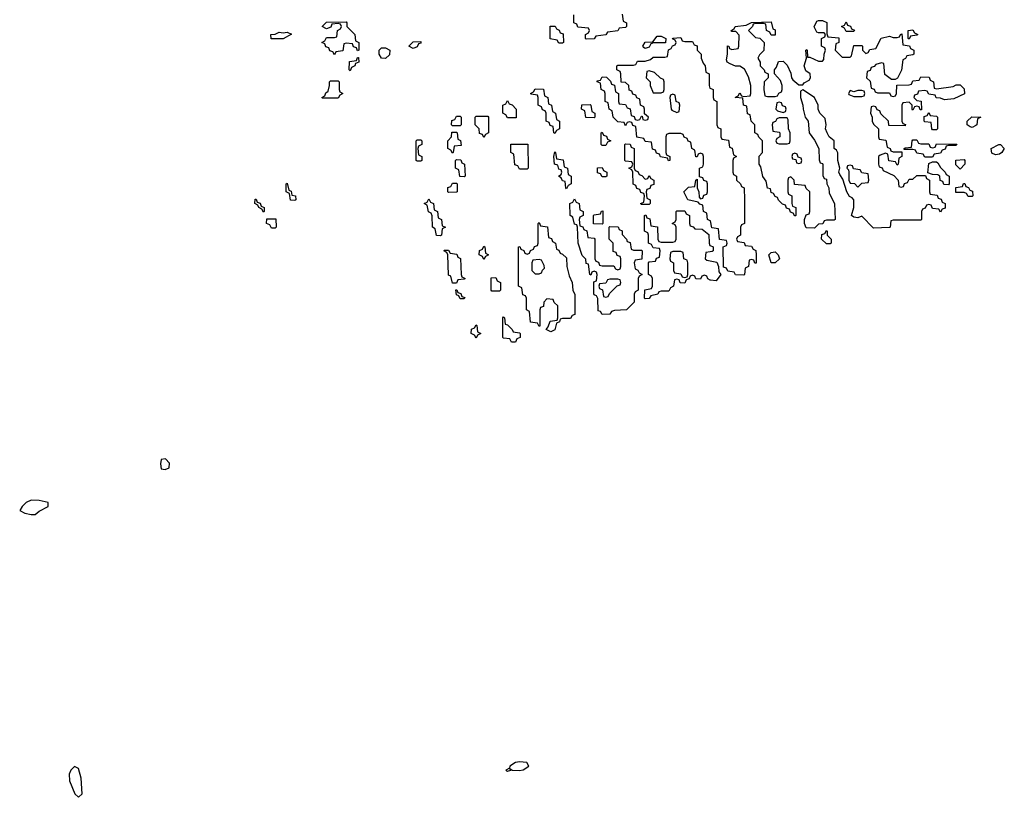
# Model space of a CAD drawing. Header units: inches. Extents: x 2701323 to 2964515, y 494916 to 722124.
# Tile 366 of 656: x 2826491 to 2831494, y 663532 to 667485. Entities that reach past the tile are written whole.
import ezdxf

# ---------------------------------------------------------------- set-up
doc = ezdxf.new("R2010")
doc.units = ezdxf.units.IN
doc.header["$MEASUREMENT"] = 0
doc.layers.add('C8626', color=7, linetype='Continuous')
doc.layers.add('C8636', color=7, linetype='Continuous')

msp = doc.modelspace()

# ---------------------------------------------------------------- linework, layer by layer
at = {"layer": 'C8626', "color": 2, "elevation": -2}
for points in [[(2829552.7, 667512.7), (2829558, 667478), (2829574, 667470), (2829574, 667450), (2829570, 667446), (2829538, 667442), (2829530, 667428), (2829478, 667422), (2829470, 667408), (2829418, 667402), (2829410, 667388), (2829370, 667386), (2829366, 667390), (2829366, 667410), (2829382, 667418), (2829386, 667430), (2829382, 667442), (2829327.3, 667447.3), (2829322, 667462), (2829306, 667470), (2829306, 667510)], [(2830000, 666463), (2829986, 666470), (2829982, 666502), (2829966, 666510), (2829962, 666542), (2829947.3, 666547.3), (2829938, 666558), (2829886, 666570), (2829866, 666610), (2829890, 666634), (2829922, 666638), (2829926, 666670), (2829934, 666674), (2829934, 666630), (2829942, 666610), (2829943.6, 666583.6), (2829950, 666574), (2829962, 666578), (2829967.3, 666592.7), (2829982, 666598), (2829986, 666610), (2829986, 666650), (2829982, 666662), (2829967.3, 666667.3), (2829962, 666682), (2829946, 666686), (2829946, 666730), (2829962, 666738), (2829966, 666750), (2829966, 666790), (2829962, 666802), (2829950, 666806), (2829938, 666802), (2829932.7, 666787.3), (2829927.3, 666787.3), (2829922, 666822), (2829906, 666830), (2829902, 666862), (2829887.3, 666867.3), (2829882, 666882), (2829867.3, 666887.3), (2829862, 666902), (2829850, 666906), (2829790, 666906), (2829778, 666902), (2829774, 666890), (2829774, 666810), (2829778, 666798), (2829794, 666790), (2829794, 666770), (2829787.3, 666767.3), (2829782, 666782), (2829747.3, 666787.3), (2829742, 666802), (2829727.3, 666807.3), (2829722, 666822), (2829707.3, 666827.3), (2829702, 666862), (2829670, 666866), (2829662, 666882), (2829627.3, 666887.3), (2829622, 666942), (2829607.3, 666947.3), (2829602, 666962), (2829590, 666966), (2829578, 666962), (2829570, 666946), (2829562, 666962), (2829530, 666966), (2829506, 666990), (2829502, 667022), (2829486, 667030), (2829482, 667062), (2829466, 667070), (2829466, 667110), (2829462, 667122), (2829446, 667130), (2829442, 667162), (2829426, 667170), (2829426, 667174), (2829442, 667178), (2829450, 667194), (2829472.7, 667192.7), (2829492.7, 667172.7), (2829498, 667158), (2829512.7, 667152.7), (2829518, 667118), (2829534, 667110), (2829534, 667070), (2829538, 667058), (2829570, 667054), (2829578, 667038), (2829592.7, 667032.7), (2829598, 666998), (2829612.7, 666992.7), (2829618, 666978), (2829630, 666974), (2829642, 666978), (2829650, 666994), (2829654, 666994), (2829658, 666978), (2829670, 666974), (2829682, 666978), (2829686, 666990), (2829666, 667006), (2829666, 667030), (2829662, 667042), (2829646, 667050), (2829642, 667082), (2829627.3, 667087.3), (2829622, 667102), (2829607.3, 667107.3), (2829602, 667122), (2829587.3, 667127.3), (2829586, 667150), (2829570, 667166), (2829547.3, 667167.3), (2829546, 667210), (2829542, 667222), (2829526, 667230), (2829526, 667250), (2829530, 667254), (2829610, 667254), (2829622, 667258), (2829630, 667274), (2829670, 667274), (2829696.4, 667283.6), (2829710, 667294), (2829770, 667294), (2829782, 667298), (2829787.3, 667332.7), (2829802, 667338), (2829807.3, 667352.7), (2829822, 667358), (2829826, 667370), (2829822, 667382), (2829807.3, 667387.3), (2829810, 667392), (2829850, 667394), (2829858, 667378), (2829870, 667374), (2829910, 667374), (2829918, 667358), (2829932.7, 667352.7), (2829934, 667330), (2829954, 667310), (2829954, 667290), (2829963.6, 667263.6), (2829974, 667250), (2829978, 667218), (2829994, 667210), (2829994, 667150), (2829998, 667138), (2830000, 667137)], [(2830000, 666160.6), (2829987.3, 666167.3), (2829982, 666182), (2829970, 666186), (2829958, 666182), (2829950, 666166), (2829927.3, 666167.3), (2829922, 666182), (2829910, 666186), (2829898, 666182), (2829892.7, 666167.3), (2829878, 666162), (2829870, 666146), (2829847.3, 666147.3), (2829842, 666162), (2829830, 666166), (2829818, 666162), (2829814, 666130), (2829798, 666122), (2829790, 666106), (2829750, 666106), (2829738, 666102), (2829734, 666090), (2829698, 666082), (2829690, 666068), (2829670, 666066), (2829666, 666070), (2829667.3, 666112.7), (2829702, 666118), (2829706, 666130), (2829706, 666170), (2829702, 666182), (2829686, 666190), (2829686, 666250), (2829690, 666254), (2829722, 666258), (2829727.3, 666272.7), (2829742, 666278), (2829746, 666310), (2829742, 666322), (2829710, 666326), (2829702, 666342), (2829686, 666350), (2829686, 666390), (2829682, 666402), (2829666, 666410), (2829666, 666490), (2829672.7, 666492.7), (2829678, 666478), (2829692.7, 666472.7), (2829698, 666438), (2829732.7, 666432.7), (2829734, 666370), (2829738, 666358), (2829750, 666354), (2829810, 666354), (2829822, 666358), (2829826, 666370), (2829826, 666430), (2829822, 666442), (2829806, 666450), (2829822, 666458), (2829826, 666470), (2829826, 666510), (2829830, 666514), (2829870, 666514), (2829878, 666498), (2829894, 666490), (2829894, 666450), (2829898, 666438), (2829912.7, 666432.7), (2829922, 666422), (2829959.6, 666419.6), (2829992.7, 666392.7), (2829994, 666350), (2829998, 666338), (2830000, 666337)], [(2830000, 666304.8), (2829978, 666302), (2829974, 666270), (2829982, 666262), (2830000, 666258.7)]]:
    msp.add_lwpolyline(points, dxfattribs=at)
at = {"layer": 'C8626', "color": 2}
for points, elevation in [([(2828207.3, 667327.3), (2828202, 667342), (2828187.3, 667347.3), (2828182, 667362), (2828150, 667366), (2828138, 667362), (2828132.7, 667327.3), (2828098, 667322), (2828090, 667306), (2828082, 667322), (2828067.3, 667327.3), (2828062, 667342), (2828047.3, 667347.3), (2828042, 667362), (2828026, 667370), (2828042, 667378), (2828050, 667394), (2828090, 667394), (2828102, 667398), (2828106, 667430), (2828122, 667438), (2828126, 667450), (2828122, 667462), (2828110, 667466), (2828078, 667462), (2828072.7, 667447.3), (2828050, 667438), (2828028, 667450), (2828050, 667472), (2828150, 667474), (2828154, 667470), (2828154, 667450), (2828194, 667410), (2828198, 667378), (2828214, 667370), (2828214, 667330)], -2), ([(2827830, 667388), (2827768.7, 667388.7), (2827768, 667410), (2827790, 667412), (2827810, 667422), (2827830, 667418), (2827850, 667422), (2827871.6, 667411.6)], -2), ([(2829230, 667366), (2829222, 667382), (2829187.3, 667387.3), (2829187.3, 667452.7), (2829212.7, 667452.7), (2829218, 667438), (2829232.7, 667432.7), (2829238, 667418), (2829252.7, 667412.7), (2829254, 667370), (2829250, 667366)], -2), ([(2828490, 667338), (2828468, 667350), (2828490, 667372), (2828530, 667374), (2828530, 667366), (2828518, 667362), (2828510, 667348)], -2), ([(2829772.7, 667367.3), (2829712, 667368), (2829698, 667362), (2829690, 667346), (2829670, 667338), (2829663.1, 667343.1), (2829658, 667350), (2829670, 667371.3), (2829708, 667372), (2829730, 667402), (2829750, 667402), (2829774, 667390)], -2), ([(2828350, 667288.7), (2828329, 667289), (2828318, 667310), (2828318, 667330), (2828330, 667342), (2828350, 667342), (2828372, 667330), (2828370, 667306)], -2), ([(2828170, 667226), (2828166, 667230), (2828167.3, 667272.7), (2828202, 667278), (2828207.3, 667292.7), (2828212.7, 667292.7), (2828214, 667270), (2828198, 667262), (2828194, 667250), (2828178, 667242)], -2), ([(2829690, 667226), (2829678, 667222), (2829674, 667190), (2829694, 667170), (2829694, 667150), (2829710, 667114), (2829750, 667114), (2829762, 667118), (2829766, 667130), (2829766, 667170), (2829762, 667182), (2829747.3, 667187.3), (2829716.4, 667216.4)], -2), ([(2828030, 667086), (2828026, 667090), (2828042, 667098), (2828047.3, 667112.7), (2828058, 667122), (2828066, 667150), (2828066, 667170), (2828070, 667174), (2828110, 667174), (2828114, 667170), (2828114, 667130), (2828118, 667118), (2828134, 667110), (2828118, 667102), (2828110, 667086)], -2), ([(2829210, 666906), (2829206, 666910), (2829202, 666942), (2829187.3, 666947.3), (2829182, 666962), (2829166, 666970), (2829166, 667010), (2829162, 667022), (2829147.3, 667027.3), (2829142, 667042), (2829126, 667050), (2829126, 667090), (2829122, 667102), (2829090, 667106), (2829086, 667110), (2829102, 667118), (2829110, 667134), (2829152.7, 667132.7), (2829158, 667098), (2829174, 667090), (2829178, 667058), (2829194, 667050), (2829198, 667018), (2829214, 667010), (2829218, 666978), (2829234, 666970), (2829234, 666930), (2829218, 666922)], -2), ([(2829810, 667106), (2829798, 667102), (2829794, 667090), (2829802, 667030), (2829804.7, 667024.7), (2829830, 667014), (2829842, 667018), (2829846, 667050), (2829842, 667062), (2829826, 667070), (2829822, 667102)], -2), ([(2828970, 666986), (2828962, 667002), (2828946, 667010), (2828946, 667050), (2828962, 667058), (2828970, 667074), (2828978, 667058), (2828992.7, 667052.7), (2829014, 667030), (2829014, 666986), (2829010, 666986)], -2), ([(2829410, 666986), (2829367.3, 666987.3), (2829362, 667022), (2829346, 667030), (2829347.3, 667052.7), (2829390, 667054), (2829394, 667050), (2829398, 667018), (2829414, 667010), (2829414, 666990)], -2), ([(2828690, 666946), (2828686, 666950), (2828687.3, 666972.7), (2828702, 666978), (2828710, 666994), (2828730, 666994), (2828734, 666990), (2828734, 666950), (2828730, 666946)], -2), ([(2828850, 666886), (2828842, 666902), (2828827.3, 666907.3), (2828826, 666930), (2828806, 666950), (2828806, 666990), (2828810, 666994), (2828870, 666994), (2828874, 666990), (2828874, 666910), (2828858, 666902)], -2), ([(2828690, 666806), (2828682, 666822), (2828666, 666830), (2828666, 666870), (2828686, 666890), (2828687.3, 666912.7), (2828710, 666914), (2828714, 666910), (2828718, 666878), (2828731.6, 666871.6), (2828734, 666846), (2828698, 666842), (2828694, 666810)], -2), ([(2829450, 666846), (2829446, 666850), (2829446, 666910), (2829450, 666914), (2829458, 666898), (2829472.7, 666892.7), (2829478, 666878), (2829494, 666870), (2829478, 666862), (2829470, 666846)], -2), ([(2828510, 666766), (2828506, 666770), (2828506, 666870), (2828510, 666874), (2828530, 666874), (2828534, 666870), (2828534, 666850), (2828518, 666842), (2828514, 666830), (2828518, 666798), (2828534, 666790), (2828534, 666770), (2828530, 666766)], -2), ([(2829030, 666726), (2829022, 666742), (2829007.3, 666747.3), (2829002, 666802), (2828986, 666810), (2828987.3, 666852.7), (2829072.7, 666852.7), (2829074, 666730), (2829070, 666726)], -2), ([(2829270, 666626), (2829266, 666630), (2829262, 666662), (2829250, 666666), (2829242, 666682), (2829228.7, 666690), (2829242, 666698), (2829246, 666710), (2829242, 666722), (2829230, 666726), (2829226, 666746), (2829208, 666750), (2829206, 666790), (2829210, 666814), (2829214, 666810), (2829218, 666778), (2829252.7, 666772.7), (2829258, 666738), (2829274, 666730), (2829278, 666698), (2829294, 666690), (2829294, 666650), (2829278, 666642)], -2), ([(2829670, 666674), (2829682, 666678), (2829690, 666694), (2829698, 666678), (2829714, 666670), (2829712.7, 666647.3), (2829698, 666642), (2829692.7, 666627.3), (2829678, 666622), (2829674, 666610), (2829678, 666578), (2829694, 666570), (2829694, 666550), (2829690, 666546), (2829650, 666546), (2829646, 666550), (2829662, 666558), (2829666, 666590), (2829662, 666602), (2829647.3, 666607.3), (2829642, 666622), (2829627.3, 666627.3), (2829622, 666642), (2829608.4, 666648.4), (2829606, 666710), (2829602, 666722), (2829586, 666730), (2829602, 666738), (2829606, 666750), (2829602, 666762), (2829570, 666766), (2829566, 666770), (2829566, 666850), (2829570, 666854), (2829592.7, 666852.7), (2829598, 666838), (2829614, 666830), (2829614, 666730), (2829618, 666718), (2829632.7, 666712.7), (2829638, 666698), (2829652.7, 666692.7)], -2), ([(2828750, 666686), (2828727.3, 666687.3), (2828722, 666722), (2828706, 666730), (2828706, 666770), (2828710, 666774), (2828732.7, 666772.7), (2828738, 666758), (2828751.6, 666751.6), (2828754, 666690)], -2), ([(2829450, 666686), (2829442, 666702), (2829427.3, 666707.3), (2829427.3, 666732.7), (2829450, 666734), (2829458, 666718), (2829474, 666710), (2829474, 666690), (2829470, 666686)], -2), ([(2827890, 666566), (2827868, 666568), (2827862, 666602), (2827846, 666610), (2827846, 666650), (2827850, 666654), (2827858, 666618), (2827870, 666614), (2827874, 666594), (2827892, 666590), (2827894, 666570)], -2), ([(2828670, 666606), (2828666, 666610), (2828667.3, 666632.7), (2828682, 666638), (2828690, 666654), (2828710, 666654), (2828714, 666650), (2828714, 666610), (2828710, 666608)], -2), ([(2827730, 666506), (2827722, 666522), (2827706, 666530), (2827702, 666542), (2827686, 666550), (2827687.3, 666572.7), (2827692.7, 666572.7), (2827698, 666558), (2827712.7, 666552.7), (2827718, 666538), (2827734, 666530), (2827734, 666510)], -2), ([(2828630, 666386), (2828608.4, 666388.4), (2828602, 666422), (2828588, 666430), (2828587.3, 666487.3), (2828582, 666502), (2828568.7, 666508.7), (2828562, 666542), (2828546, 666550), (2828562, 666558), (2828570, 666574), (2828578, 666558), (2828594, 666550), (2828598, 666518), (2828614, 666510), (2828618, 666478), (2828634, 666470), (2828638, 666438), (2828654, 666430), (2828638, 666422), (2828634, 666390)], -2), ([(2829450, 666234), (2829510, 666234), (2829518, 666218), (2829530, 666214), (2829542, 666218), (2829546, 666230), (2829546, 666270), (2829542, 666282), (2829527.3, 666287.3), (2829522, 666302), (2829507.3, 666307.3), (2829506, 666350), (2829486, 666370), (2829486, 666430), (2829490, 666434), (2829532.7, 666432.7), (2829538, 666418), (2829551.6, 666411.6), (2829552.7, 666392.7), (2829574, 666370), (2829578, 666358), (2829592.7, 666352.7), (2829598, 666318), (2829610, 666314), (2829650, 666314), (2829654, 666310), (2829652.7, 666267.3), (2829618, 666262), (2829614, 666250), (2829618, 666218), (2829632.7, 666212.7), (2829638, 666198), (2829654, 666190), (2829638, 666182), (2829634, 666170), (2829634, 666110), (2829618, 666102), (2829614, 666090), (2829614, 666050), (2829574, 666010), (2829512.7, 666007.3), (2829498, 666002), (2829490, 665988), (2829450, 665986), (2829442, 666002), (2829430, 666006), (2829428, 666068), (2829422, 666082), (2829410, 666086), (2829408.9, 666091.1), (2829408, 666152), (2829422, 666158), (2829426, 666190), (2829422, 666202), (2829410, 666206), (2829398, 666202), (2829392.7, 666187.3), (2829388, 666190), (2829382, 666242), (2829370, 666246), (2829367.3, 666267.3), (2829350, 666286), (2829329.1, 666349.1), (2829326, 666430), (2829322, 666442), (2829310, 666446), (2829302, 666482), (2829288.7, 666490), (2829286, 666550), (2829302, 666558), (2829310, 666574), (2829318, 666558), (2829334, 666550), (2829338, 666518), (2829354, 666510), (2829354, 666490), (2829338, 666482), (2829334, 666470), (2829338, 666438), (2829352.7, 666432.7), (2829358, 666418), (2829372.7, 666412.7), (2829378, 666378), (2829410, 666374), (2829414, 666370), (2829414, 666270), (2829418, 666258), (2829432.7, 666252.7), (2829438, 666238)], -2), ([(2829450, 666446), (2829407.3, 666447.3), (2829406, 666490), (2829410, 666494), (2829442, 666498), (2829447.3, 666512.7), (2829454, 666514), (2829454, 666450)], -2), ([(2827770, 666426), (2827762, 666442), (2827746, 666450), (2827747.3, 666472.7), (2827792.7, 666472.7), (2827794, 666430), (2827790, 666426)], -2), ([(2829190, 665898), (2829166, 665910), (2829176.4, 665923.6), (2829187.3, 665952.7), (2829222, 665958), (2829226, 665970), (2829226, 666030), (2829207.3, 666047.3), (2829202, 666062), (2829170, 666066), (2829154, 666050), (2829152.7, 666027.3), (2829138, 666022), (2829134, 666010), (2829134, 665930), (2829130, 665926), (2829122, 665942), (2829087.3, 665947.3), (2829082, 666002), (2829066, 666010), (2829066, 666070), (2829062, 666082), (2829047.3, 666087.3), (2829042, 666122), (2829026, 666130), (2829026, 666330), (2829032.7, 666332.7), (2829038, 666318), (2829052.7, 666312.7), (2829058, 666298), (2829070, 666294), (2829082, 666298), (2829087.3, 666312.7), (2829102, 666318), (2829107.3, 666332.7), (2829122, 666338), (2829126, 666350), (2829126, 666450), (2829130, 666454), (2829138, 666438), (2829172.7, 666432.7), (2829178, 666378), (2829192.7, 666372.7), (2829198, 666358), (2829214, 666350), (2829218, 666318), (2829230, 666314), (2829238, 666298), (2829250, 666294), (2829270, 666274), (2829271.3, 666230), (2829283.6, 666183.6), (2829298, 666150), (2829302, 666110), (2829311.6, 666088.4), (2829312.7, 665987.3), (2829298, 665982), (2829290, 665966), (2829250, 665966), (2829238, 665962), (2829234, 665950), (2829218, 665942), (2829210, 665908)], -2), ([(2828690, 666146), (2828682, 666182), (2828670, 666186), (2828666, 666290), (2828662, 666302), (2828646, 666310), (2828650, 666314), (2828670, 666314), (2828678, 666298), (2828712.7, 666292.7), (2828718, 666278), (2828731.6, 666271.6), (2828734, 666190), (2828738, 666178), (2828754, 666170), (2828750, 666166), (2828718, 666162), (2828710, 666146)], -2), ([(2828850, 666266), (2828842, 666282), (2828826, 666290), (2828827.3, 666312.7), (2828842, 666318), (2828850, 666334), (2828854, 666330), (2828858, 666298), (2828874, 666290), (2828858, 666282)], -2), ([(2829850, 666306), (2829810, 666306), (2829798, 666302), (2829794, 666270), (2829798, 666258), (2829814, 666250), (2829814, 666210), (2829818, 666198), (2829850, 666194), (2829858, 666178), (2829870, 666174), (2829882, 666178), (2829886, 666190), (2829886, 666250), (2829882, 666262), (2829866, 666270), (2829862, 666302)], -2), ([(2829130, 666266), (2829098, 666262), (2829094, 666250), (2829094, 666210), (2829110, 666194), (2829130, 666194), (2829142, 666198), (2829147.3, 666212.7), (2829158, 666222), (2829156.4, 666236.4), (2829142, 666262)], -2), ([(2828890, 666106), (2828886, 666110), (2828887.3, 666172.7), (2828910, 666174), (2828918, 666158), (2828934, 666150), (2828934, 666110), (2828930, 666106)], -2), ([(2829530, 666166), (2829490, 666166), (2829478, 666162), (2829470, 666146), (2829438, 666142), (2829434, 666130), (2829438, 666118), (2829452.7, 666112.7), (2829458, 666078), (2829470, 666074), (2829482, 666078), (2829487.3, 666092.7), (2829527.3, 666132.7), (2829542, 666138), (2829546, 666150), (2829542, 666162)], -2), ([(2828730, 666066), (2828722, 666082), (2828710, 666086), (2828707.3, 666112.7), (2828712.7, 666112.7), (2828718, 666098), (2828732.7, 666092.7), (2828738, 666078), (2828752.7, 666072.7), (2828750, 666066)], -2), ([(2828990, 665846), (2828982, 665862), (2828950, 665866), (2828946, 665870), (2828946, 665970), (2828950, 665974), (2828954, 665970), (2828958, 665938), (2828970, 665934), (2828994, 665910), (2828998, 665898), (2829030, 665894), (2829034, 665890), (2829034, 665870), (2829018, 665862), (2829010, 665846)], -2), ([(2828810, 665866), (2828802, 665882), (2828786, 665890), (2828787.3, 665912.7), (2828802, 665918), (2828810, 665934), (2828814, 665930), (2828818, 665898), (2828834, 665890), (2828818, 665882)], -2), ([(2827232.7, 665252.7), (2827210.8, 665249.2), (2827206.7, 665226.7), (2827210, 665202), (2827230, 665198.8), (2827250, 665207.3), (2827252, 665230)], 2), ([(2826550, 665042.6), (2826524.4, 665030), (2826503.8, 665010), (2826491.3, 664990), (2826516.7, 664976.7), (2826550, 664970.4), (2826570, 664970.6), (2826590, 664986.8), (2826635.3, 665010), (2826635.3, 665030), (2826590, 665041.6)], 2), ([(2829030, 663712.7), (2829010, 663708.7), (2828982, 663690), (2828979.6, 663680.4), (2828962, 663670), (2828970, 663664.7), (2828986, 663670), (2828982, 663678), (2828994, 663670), (2829030, 663667.7), (2829050, 663671), (2829078, 663690), (2829068.7, 663708.7)], 2), ([(2826770, 663688), (2826752, 663670), (2826742, 663650), (2826743.6, 663616.4), (2826772, 663550), (2826790, 663532), (2826808, 663550), (2826804, 663630), (2826790, 663678)], 2)]:
    msp.add_lwpolyline(points, close=True, dxfattribs=dict(at, elevation=elevation))
at = {"layer": 'C8636', "color": 2, "elevation": -2}
for points in [[(2830670, 667294), (2830710, 667294), (2830718, 667302), (2830730, 667354), (2830770, 667354), (2830774, 667350), (2830774, 667330), (2830790, 667314), (2830802, 667318), (2830810, 667334), (2830842, 667338), (2830868.7, 667391.3), (2830910, 667402), (2830930, 667394), (2830950, 667394), (2830962, 667398), (2830966, 667410), (2830972.7, 667412.7), (2830978, 667358), (2831012.7, 667352.7), (2831018, 667338), (2831034, 667330), (2831034, 667310), (2831030, 667306), (2830998, 667302), (2830992.7, 667287.3), (2830978, 667282), (2830971.6, 667228.4), (2830952, 667188), (2830939.6, 667180.4), (2830920.4, 667180.4), (2830887.3, 667207.3), (2830882, 667262), (2830870, 667266), (2830842, 667258), (2830832.7, 667247.3), (2830818, 667242), (2830812.7, 667227.3), (2830798, 667222), (2830794, 667190), (2830812.7, 667172.7), (2830818, 667138), (2830832.7, 667132.7), (2830838, 667118), (2830850, 667114), (2830910, 667114), (2830918, 667098), (2830930, 667094), (2830942, 667098), (2830946, 667110), (2830947.3, 667152.7), (2831010, 667154), (2831022, 667158), (2831030, 667174), (2831062, 667178), (2831070, 667194), (2831112.7, 667192.7), (2831118, 667178), (2831134, 667170), (2831138, 667138), (2831150, 667134), (2831234.6, 667145.4), (2831250, 667154), (2831270, 667154), (2831290, 667134), (2831291.3, 667108.7), (2831236.9, 667083.1), (2831190, 667078), (2831170, 667086), (2831147.3, 667087.3), (2831142, 667102), (2831110, 667106), (2831102, 667122), (2831090, 667126), (2831058, 667122), (2831052.7, 667107.3), (2831038, 667102), (2831034, 667090), (2831050, 667074), (2831071.6, 667071.6), (2831072.7, 667027.3), (2831067.3, 667027.3), (2831062, 667042), (2831050, 667046), (2831038, 667042), (2831030, 667026), (2831026, 667030), (2831026, 667050), (2831010, 667066), (2830978, 667062), (2830974, 667050), (2830974, 666970), (2830978, 666958), (2830992.7, 666952.7), (2830990, 666946), (2830907.3, 666947.3), (2830906, 666970), (2830867.3, 667007.3), (2830862, 667022), (2830847.3, 667027.3), (2830842, 667042), (2830830, 667046), (2830818, 667042), (2830814, 667010), (2830822, 666990), (2830822, 666970), (2830830, 666954), (2830854, 666930), (2830854, 666890), (2830858, 666878), (2830892.7, 666872.7), (2830898, 666838), (2830914, 666830), (2830918, 666818), (2830930, 666814), (2830974, 666814), (2830974, 666790), (2830958, 666782), (2830954, 666750), (2830950, 666746), (2830942, 666762), (2830907.3, 666767.3), (2830902, 666802), (2830890, 666806), (2830863.6, 666796.4), (2830854, 666790), (2830854, 666750), (2830858, 666738), (2830872.7, 666732.7), (2830878, 666718), (2830932.7, 666692.7), (2830954, 666670), (2830958, 666638), (2830970, 666634), (2830982, 666638), (2830987.3, 666652.7), (2831002, 666658), (2831010, 666674), (2831030, 666674), (2831050, 666694), (2831094, 666694), (2831098, 666678), (2831114, 666670), (2831114, 666610), (2831118, 666598), (2831152.7, 666592.7), (2831158, 666578), (2831172.7, 666572.7), (2831178, 666558), (2831194, 666550), (2831192.7, 666527.3), (2831178, 666522), (2831170, 666506), (2831162, 666522), (2831130, 666526), (2831122, 666542), (2831110, 666546), (2831098, 666542), (2831092.7, 666527.3), (2831078, 666522), (2831074, 666510), (2831074, 666470), (2831070, 666466), (2830930, 666466), (2830918, 666462), (2830914, 666430), (2830910, 666428), (2830830, 666426), (2830770, 666486), (2830750, 666478), (2830730, 666482), (2830718, 666490), (2830729.2, 666530), (2830729, 666569), (2830720.4, 666580.4), (2830707.2, 666587.2), (2830694, 666610), (2830674, 666674), (2830658, 666698), (2830654, 666710), (2830659, 666730), (2830649, 666770), (2830648, 666808), (2830642, 666822), (2830628.7, 666830), (2830628.7, 666870), (2830604, 666890), (2830593.2, 666910), (2830586, 666930), (2830589.3, 666950), (2830583.1, 666983.1), (2830557.2, 667010), (2830549, 667030), (2830549, 667050), (2830529.3, 667089.3), (2830470, 667128), (2830458, 667122), (2830458, 667090), (2830470.9, 667050.9), (2830471.3, 667030), (2830482, 666990), (2830498, 666970), (2830502, 666910), (2830530, 666872), (2830550.8, 666830), (2830552.7, 666772.7), (2830558, 666758), (2830570, 666754), (2830571.6, 666748.4), (2830572.7, 666692.7), (2830578, 666678), (2830590, 666674), (2830592, 666650), (2830602, 666630), (2830603.6, 666603.6), (2830631, 666550), (2830634, 666470), (2830630, 666466), (2830590, 666466), (2830578, 666462), (2830572.7, 666447.3), (2830550, 666446), (2830530, 666426), (2830487.3, 666427.3), (2830478, 666450), (2830478, 666470), (2830487.3, 666492.7), (2830502, 666498), (2830506, 666510), (2830506, 666610), (2830487.3, 666627.3), (2830482, 666642), (2830427.3, 666647.3), (2830426, 666670), (2830410, 666686), (2830398, 666682), (2830394, 666670), (2830394, 666610), (2830398, 666598), (2830414, 666590), (2830414, 666550), (2830418, 666538), (2830434, 666530), (2830434, 666490), (2830430, 666486), (2830422, 666502), (2830407.3, 666507.3), (2830402, 666522), (2830387.3, 666527.3), (2830382, 666542), (2830367.3, 666547.3), (2830347.3, 666567.3), (2830342, 666582), (2830330, 666586), (2830322, 666602), (2830310, 666606), (2830306, 666626), (2830290, 666628), (2830284.7, 666664.7), (2830267.5, 666687.5), (2830257.2, 666737.2), (2830249, 666750), (2830249, 666791), (2830266, 666810), (2830266, 666870), (2830247.3, 666887.3), (2830242, 666902), (2830226, 666910), (2830226, 666950), (2830208, 666970), (2830202, 667002), (2830190, 667006), (2830186, 667046), (2830169, 667050), (2830166, 667086), (2830126, 667090), (2830142, 667098), (2830150, 667114), (2830158, 667098), (2830170, 667094), (2830202, 667098), (2830206, 667110), (2830206, 667150), (2830194.6, 667194.6), (2830174.6, 667234.6), (2830150, 667248.7), (2830128.9, 667248.9), (2830100.4, 667260.4), (2830086, 667270), (2830082, 667282), (2830088, 667310), (2830087.3, 667352.7), (2830094, 667350), (2830098, 667338), (2830110, 667334), (2830142, 667338), (2830146, 667350), (2830147.3, 667407.3), (2830130, 667426), (2830110, 667426), (2830106, 667430), (2830122, 667438), (2830126, 667450), (2830182, 667458), (2830210, 667470.7), (2830310, 667474), (2830318, 667438), (2830330, 667434), (2830330, 667406), (2830310, 667406), (2830302, 667422), (2830286, 667430), (2830282, 667462), (2830270, 667466), (2830230, 667466), (2830218, 667462), (2830214, 667450), (2830194, 667430), (2830230, 667394), (2830252, 667392), (2830274, 667370), (2830271.6, 667328.4), (2830250, 667306), (2830242, 667290), (2830254, 667270), (2830254, 667250), (2830274, 667230), (2830278, 667218), (2830294, 667210), (2830294, 667190), (2830274, 667170), (2830272, 667130), (2830278, 667098), (2830290, 667094), (2830330, 667094), (2830342, 667098), (2830348, 667112), (2830362, 667118), (2830366, 667130), (2830366, 667150), (2830356.4, 667176.4), (2830326, 667210), (2830326, 667230), (2830336.4, 667243.6), (2830347.3, 667272.7), (2830370, 667274), (2830390, 667254), (2830410, 667214), (2830412, 667190), (2830419.6, 667179.6), (2830450, 667154), (2830470, 667154), (2830476.4, 667163.6), (2830502, 667178), (2830508.7, 667190), (2830508, 667210), (2830485.2, 667225.2), (2830477.2, 667250), (2830489, 667290), (2830486, 667330), (2830490, 667334), (2830492, 667330), (2830494, 667294), (2830506, 667294), (2830550, 667274), (2830570, 667274), (2830576.4, 667283.6), (2830578, 667310), (2830586, 667330), (2830582, 667342), (2830566, 667350), (2830566, 667390), (2830582, 667398), (2830586, 667410), (2830578, 667418), (2830550, 667418), (2830542, 667422), (2830528.4, 667448.4), (2830542, 667478), (2830550, 667482), (2830570, 667482), (2830591.6, 667471.6), (2830592.7, 667412.7), (2830598, 667398), (2830652.7, 667392.7), (2830654, 667370), (2830638, 667362), (2830634, 667330)], [(2830690, 667426), (2830682, 667442), (2830666, 667450), (2830682, 667458), (2830690, 667474), (2830698, 667458), (2830712.7, 667452.7), (2830718, 667438), (2830732.7, 667432.7), (2830730, 667426)], [(2831010, 667386), (2831006, 667390), (2831006, 667430), (2831030, 667434), (2831038, 667418), (2831054, 667410), (2831050, 667406), (2831018, 667402)], [(2830770, 667126), (2830750, 667126), (2830730, 667118), (2830710, 667126), (2830702, 667110), (2830704.7, 667104.7), (2830730, 667094), (2830770, 667094), (2830782, 667098), (2830786, 667110), (2830782, 667122)], [(2830350, 667066), (2830338, 667062), (2830334, 667030), (2830342, 667022), (2830370, 667014), (2830382, 667018), (2830386, 667030), (2830382, 667042), (2830367.3, 667047.3), (2830362, 667062)], [(2831130, 666926), (2831126, 666930), (2831122, 666962), (2831090, 666966), (2831086, 666970), (2831087.3, 666992.7), (2831102, 666998), (2831110, 667014), (2831118, 666998), (2831150, 666994), (2831154, 666990), (2831154, 666930), (2831150, 666926)], [(2830390, 666986), (2830350, 666986), (2830338, 666982), (2830332, 666968), (2830318, 666962), (2830314, 666950), (2830318, 666918), (2830350, 666914), (2830354, 666910), (2830354, 666890), (2830338, 666882), (2830334, 666870), (2830338, 666858), (2830350, 666854), (2830390, 666854), (2830402, 666858), (2830406, 666870), (2830406, 666910), (2830398, 666930), (2830396.4, 666976.4)], [(2831330, 666938), (2831320.4, 666940.4), (2831306, 666950), (2831306, 666970), (2831328.4, 666991.6), (2831374, 666990), (2831358, 666982), (2831354, 666950), (2831350, 666948)], [(2831070, 666854), (2831110, 666854), (2831118, 666838), (2831130, 666834), (2831142, 666838), (2831150, 666854), (2831252.7, 666852.7), (2831250, 666846), (2831210, 666846), (2831198, 666842), (2831192.7, 666827.3), (2831178, 666822), (2831170, 666806), (2831138, 666802), (2831130, 666786), (2831090, 666786), (2831082, 666802), (2831050, 666806), (2831042, 666822), (2831030, 666826), (2830986, 666826), (2830986, 666830), (2830990, 666834), (2831022, 666838), (2831026, 666870), (2831030, 666874), (2831050, 666874), (2831058, 666858)], [(2830430, 666806), (2830418, 666802), (2830414, 666790), (2830418, 666778), (2830434, 666774), (2830438, 666758), (2830450, 666754), (2830462, 666758), (2830466, 666770), (2830462, 666782), (2830446, 666786), (2830442, 666802)], [(2831450, 666798), (2831430, 666806), (2831428, 666830), (2831466, 666850), (2831474, 666850), (2831494, 666830), (2831482, 666810), (2831470, 666802)], [(2831210, 666646), (2831187.3, 666647.3), (2831182, 666662), (2831167.3, 666667.3), (2831166, 666690), (2831156.4, 666696.4), (2831130, 666698), (2831106, 666706), (2831110, 666754), (2831130, 666762), (2831150, 666762), (2831156.9, 666756.9), (2831170, 666734), (2831194, 666710), (2831198, 666698), (2831214, 666690), (2831214, 666650)], [(2831270, 666726), (2831248, 666748), (2831248.4, 666771.6), (2831290, 666774), (2831294, 666770), (2831294, 666750)], [(2830710, 666746), (2830698, 666742), (2830694, 666730), (2830702, 666722), (2830704.7, 666710), (2830704.7, 666670), (2830710, 666654), (2830732.7, 666652.7), (2830750, 666634), (2830770, 666654), (2830802, 666658), (2830806, 666670), (2830802, 666702), (2830770, 666706), (2830762, 666722), (2830727.3, 666727.3), (2830722, 666742)], [(2831310, 666586), (2831302, 666602), (2831290, 666606), (2831247.3, 666607.3), (2831247.3, 666632.7), (2831282, 666638), (2831287.3, 666652.7), (2831292.7, 666652.7), (2831298, 666638), (2831312.7, 666632.7), (2831318, 666618), (2831332.7, 666612.7), (2831334, 666590), (2831330, 666586)], [(2830590, 666346), (2830566, 666370), (2830567.3, 666392.7), (2830582, 666398), (2830590, 666414), (2830594, 666410), (2830594, 666390), (2830614, 666370), (2830614, 666350), (2830610, 666346)], [(2830330, 666249), (2830308.7, 666250), (2830298, 666290), (2830310, 666302), (2830330, 666304.7), (2830344.7, 666290), (2830351, 666270)]]:
    msp.add_lwpolyline(points, close=True, dxfattribs=at)
for points in [[(2830000, 667137), (2830014, 667130), (2830014, 667090), (2830018, 667078), (2830034, 667070), (2830034, 666950), (2830038, 666938), (2830054, 666930), (2830054, 666890), (2830058, 666878), (2830092.7, 666872.7), (2830098, 666838), (2830111.3, 666831.3), (2830118, 666798), (2830134, 666790), (2830118, 666782), (2830114, 666770), (2830114, 666710), (2830118, 666698), (2830134, 666690), (2830134, 666670), (2830154, 666650), (2830158, 666638), (2830172, 666630), (2830174, 666570), (2830174, 666450), (2830158, 666442), (2830154, 666430), (2830154, 666390), (2830138, 666382), (2830134, 666370), (2830138, 666358), (2830172.7, 666352.7), (2830178, 666338), (2830210, 666334), (2830218, 666318), (2830231.6, 666311.6), (2830234, 666290), (2830232.7, 666247.3), (2830227.3, 666247.3), (2830222, 666262), (2830210, 666266), (2830198, 666262), (2830194, 666230), (2830178, 666222), (2830174, 666190), (2830170, 666186), (2830128.4, 666188.4), (2830122, 666202), (2830090, 666206), (2830082, 666222), (2830067.3, 666227.3), (2830066, 666330), (2830082, 666338), (2830086, 666350), (2830082, 666362), (2830047.3, 666367.3), (2830042, 666422), (2830007.3, 666427.3), (2830002, 666462), (2830000, 666463)], [(2830000, 666337), (2830014, 666330), (2830014, 666310), (2830010, 666306), (2830000, 666304.8)], [(2830000, 666258.7), (2830032.7, 666252.7), (2830042, 666230), (2830043.6, 666203.6), (2830054, 666190), (2830030, 666158), (2830000.4, 666160.4), (2830000, 666160.6)]]:
    msp.add_lwpolyline(points, dxfattribs=at)

doc.saveas('drawing.dxf')
